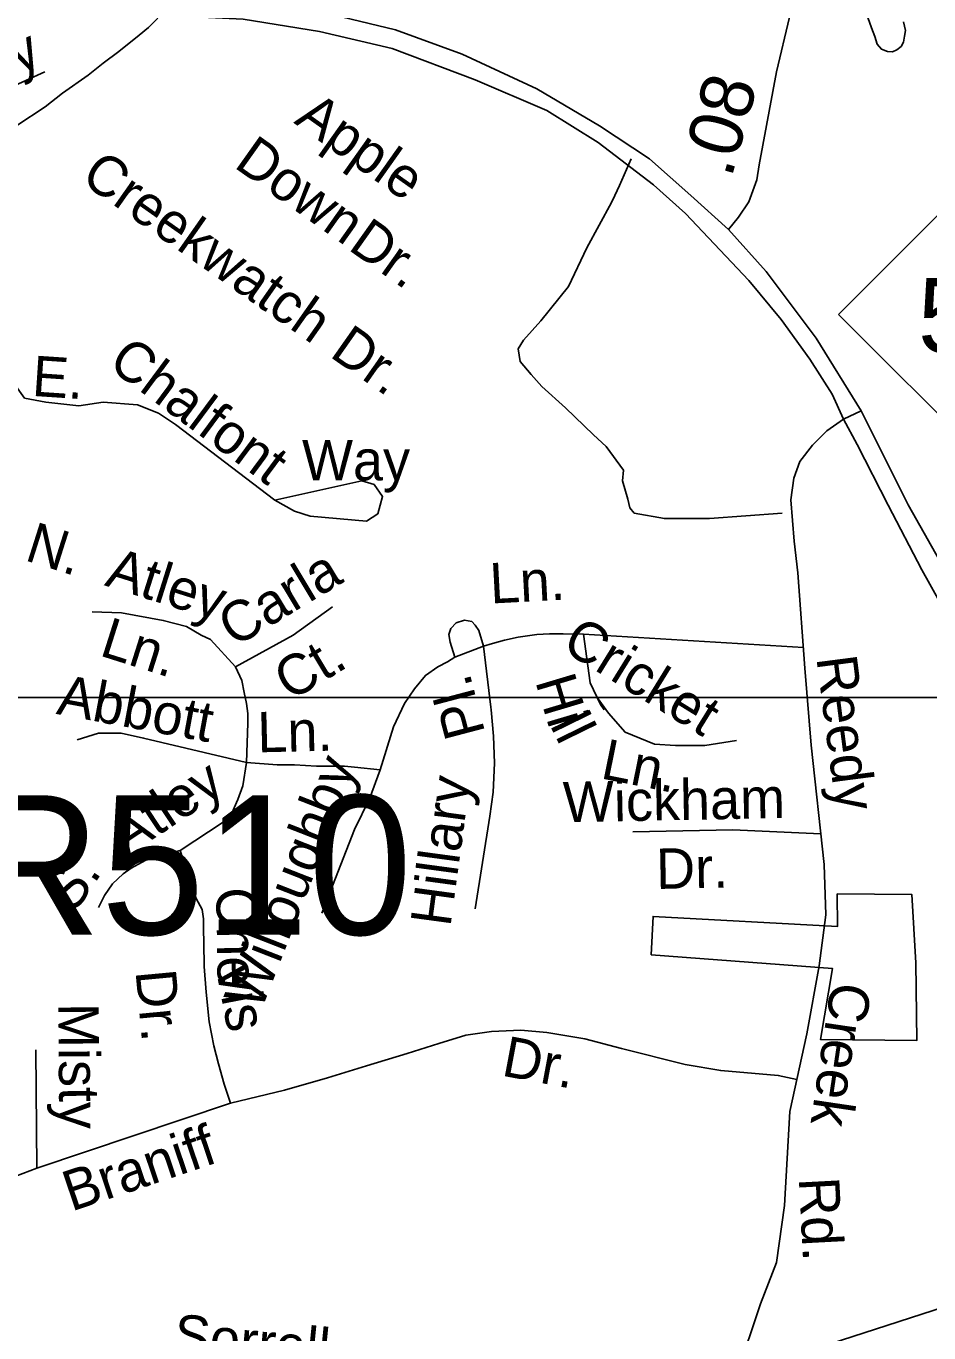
# Model space of a CAD drawing. Extents: x 2001466 to 2224147, y 644118 to 847247.
# Drawn here: x 2067236 to 2069359, y 744113 to 747188 of the extents above; entities that cross this region are included whole.
import ezdxf

# ---------------------------------------------------------------- set-up
doc = ezdxf.new("R2010")
doc.units = 0
for name, color, linetype in [('Exist Boundary Political City Limit New Hole', 7, 'Continuous'), ('Exist Hydrographic Misc Water Feature', 7, 'Continuous'), ('Exist Road Non-System Type 51', 7, 'Continuous'), ('Exist Road Non-System Type 51 Label', 7, 'Continuous'), ('Exist Road Primary NC Shield CELL', 7, 'Continuous'), ('Exist Road Primary NC Shield Number Label', 7, 'Continuous'), ('Exist Road Primary NC UnDivided 4 Lane Attributed', 7, 'Continuous'), ('Exist Road Primary US Structure RailRoad Number Label', 7, 'Continuous'), ('Exist Road Secondary Mileage Hundredths English Label', 7, 'Continuous'), ('Exist Road Secondary Type 51 Attributed', 7, 'Continuous'), ('Map Preparation Boundary City Limit Buffer Line', 7, 'Continuous'), ('Map Preparation Inset Cut Line', 7, 'Continuous')]:
    doc.layers.add(name, color=color, linetype=linetype)

msp = doc.modelspace()

# ---------------------------------------------------------------- linework, layer by layer
at = {"layer": 'Exist Boundary Political City Limit New Hole'}
msp.add_lwpolyline([(2069143.2, 745146.1), (2069144.2, 745069.1), (2068710.6, 745093), (2068706.2, 745002.6), (2069132.4, 744970.5), (2069104.1, 744803.4), (2069330.6, 744800.6), (2069328.2, 744983.6), (2069318.9, 745144.6), (2069143.2, 745146.1)], dxfattribs=at)
at = {"layer": 'Exist Hydrographic Misc Water Feature'}
for points in [[(2067545.9, 747206.8), (2067524.2, 747184.5), (2067502.2, 747166.7), (2067454.2, 747128.5), (2067417.9, 747100.4), (2067382.3, 747072.5), (2067322.2, 747030.5), (2067280.8, 746998.3), (2067214.7, 746953.9)], [(2069215.4, 747208), (2069223.8, 747184), (2069231.8, 747163.7), (2069237.8, 747145.8), (2069247.6, 747133.7), (2069261.6, 747128), (2069273.9, 747127.7), (2069283.9, 747131.9), (2069293.8, 747140.1), (2069299.7, 747150.2), (2069301.6, 747164.1), (2069304, 747177.9), (2069299.7, 747198.1)]]:
    msp.add_lwpolyline(points, dxfattribs=at)
at = {"layer": 'Exist Road Non-System Type 51'}
for p, q in [((2068659.4, 746875.5), (2068631.3, 746812.9)), ((2068631.3, 746812.9), (2068620.8, 746789.7)), ((2068546.9, 745757.4), (2069063.9, 745725.6)), ((2068244.5, 745703.2), (2068311.7, 745729.2)), ((2067261.6, 744500.4), (2067259, 744778.6)), ((2067261.6, 744500.4), (2067716.8, 744653.8))]:
    msp.add_line(p, q, dxfattribs=at)
for points in [[(2066798, 747026.2), (2066917, 747022.8), (2066985, 747005.8), (2067032.6, 746988.8), (2067100.6, 746999), (2067280.7, 747080.6)], [(2068620.8, 746789.7), (2068613.2, 746772.7), (2068555.1, 746666.5), (2068512.1, 746575.4), (2068446.3, 746494.5), (2068405.9, 746448.9), (2068393.2, 746428.7), (2068398.3, 746398.4), (2068423.6, 746368), (2068448.9, 746340.2), (2068504.5, 746289.6), (2068570.2, 746226.3), (2068600.6, 746198.5), (2068641, 746142.9), (2068638.5, 746117.6), (2068651.1, 746074.6), (2068656.2, 746054.3), (2068666.3, 746041.7), (2068737.1, 746029), (2068843.3, 746029), (2069014.3, 746041.7)], [(2067171.9, 746417.3), (2067207.4, 746347.8), (2067232.7, 746312.3), (2067282.4, 746302.7)], [(2067282.4, 746302.7), (2067360.2, 746294.1), (2067417.8, 746302.7), (2067498.5, 746296.9), (2067547.4, 746276.8), (2067587.8, 746250.8), (2067821.1, 746072.1), (2067867.2, 746046.2), (2067904.6, 746034.6), (2068037.1, 746023.1), (2068063, 746040.4), (2068074.6, 746080.8), (2068054.4, 746109.6), (2068025.6, 746118.2), (2067821.1, 746072.1)], [(2069158.6, 746262.9), (2069199.9, 746283)], [(2068907.4, 744014.9), (2068963.5, 744181.2), (2069001, 744278.1), (2069019.8, 744412.5), (2069032.1, 744634.1), (2069072.4, 744816.8), (2069101.3, 744976.3), (2069116.6, 745096.6), (2069112.6, 745215), (2069082, 745496), (2069067.5, 745676.8), (2069050.6, 745901.4), (2069042.6, 745976.1), (2069034.2, 746072.9), (2069041.7, 746124.3), (2069055.7, 746163.5), (2069085.5, 746201.9), (2069119.2, 746235.5), (2069158.6, 746262.9)], [(2067728.9, 745680.1), (2067864.3, 745755.1), (2067956.5, 745821.4)], [(2067391.9, 745809.8), (2067461, 745806.9), (2067559, 745789.6), (2067613.7, 745775.2), (2067648.2, 745755.1), (2067670, 745744.3), (2067728.9, 745680.1)], [(2068311.7, 745729.2), (2068300.6, 745765.7), (2068292.6, 745778.6), (2068284.6, 745786.6), (2068266.9, 745789.8), (2068247.7, 745783.4), (2068234.9, 745770.5), (2068230.1, 745756.1), (2068233.3, 745738.5), (2068244.5, 745703.2)], [(2068311.7, 745729.2), (2068332.7, 745735.3), (2068361.6, 745743.3), (2068393.6, 745749.7), (2068436.9, 745756.1), (2068467.4, 745757.7), (2068499.5, 745757.7), (2068546.9, 745757.4)], [(2068546.9, 745757.4), (2068562.4, 745642.3), (2068587.3, 745591.5), (2068595.8, 745579.4)], [(2068311.7, 745729.2), (2068328.9, 745585), (2068329.5, 745579.4)], [(2068126.4, 745593.6), (2068149.4, 745628.2), (2068175.4, 745659.9), (2068204.2, 745680.1), (2068227.2, 745691.6), (2068244.5, 745703.2)], [(2067728.9, 745680.1), (2067743.3, 745648.4), (2067749.1, 745619.6)], [(2067749.1, 745619.6), (2067754.8, 745593.6), (2067757.7, 745570.6), (2067757.7, 745547.5), (2067754.8, 745455.3)], [(2068579.4, 745607.9), (2068605.5, 745570.8), (2068644.9, 745526.8), (2068714, 745497.9), (2068763, 745495.1), (2068803.3, 745495.1), (2068832.1, 745495.1), (2068907, 745506.6)], [(2068068.8, 745438), (2068100.5, 745538.9), (2068126.4, 745593.6)], [(2068329.5, 745579.4), (2068335.7, 745516.8), (2068337.4, 745453.7), (2068334.3, 745385.6), (2068326.6, 745328.7), (2068292.1, 745110.8)], [(2067356.2, 745508.1), (2067406.8, 745524.2), (2067459.8, 745524.2), (2067512.7, 745512.7), (2067754.8, 745455.3)], [(2067598.3, 745248.1), (2067699.6, 745314.8), (2067720.3, 745335.6), (2067734.1, 745367.8), (2067745.6, 745400), (2067754.8, 745455.3)], [(2067754.8, 745455.3), (2067826.8, 745449.5), (2067867.2, 745449.5), (2067919, 745446.6), (2067985.3, 745446.6), (2068008.3, 745443.8), (2068068.8, 745438)], [(2068068.8, 745438), (2068043.7, 745369.3), (2068008.4, 745297.1), (2067931.7, 745100.5)], [(2068663.3, 745292.2), (2068898.1, 745296.8), (2069104.7, 745287.3)], [(2067406.2, 745114.1), (2067420.8, 745141.8), (2067439.4, 745169.8), (2067464.7, 745192.8), (2067483.2, 745206.6), (2067517.7, 745225), (2067598.3, 745248.1)], [(2067716.8, 744653.8), (2067701.7, 744698.1), (2067688.7, 744746.3), (2067677.5, 744788.6), (2067666.7, 744844.8), (2067660.1, 744914.9), (2067655.4, 744975), (2067654.5, 745031), (2067653.2, 745063.1), (2067653.7, 745087.1), (2067650.1, 745109.1), (2067636.6, 745135.4), (2067623.6, 745169.8), (2067598.3, 745248.1)], [(2067716.8, 744653.8), (2067844.1, 744684), (2067944.9, 744712.8), (2068037.1, 744741.6), (2068132.2, 744770.4), (2068207.1, 744793.5), (2068270.4, 744813.7), (2068330.9, 744822.3), (2068400, 744825.2), (2068460.5, 744819.4), (2068549.8, 744805), (2068636.2, 744782), (2068786, 744744.5), (2068869.6, 744730.1), (2069004.9, 744718.6), (2069048.7, 744709.5)], [(2066829.2, 744528.2), (2066925.3, 744487.7), (2066996.1, 744475.1), (2067087.1, 744462.4), (2067145.3, 744464.9), (2067195.8, 744475.1), (2067261.6, 744500.4)]]:
    msp.add_lwpolyline(points, dxfattribs=at)
at = {"layer": 'Exist Road Primary NC Shield CELL'}
msp.add_lwpolyline([(2069146.7, 746509.6), (2069479.7, 746842.6), (2069812.7, 746509.6), (2069479.7, 746176.6)], close=True, dxfattribs=at)
at = {"layer": 'Exist Road Primary NC UnDivided 4 Lane Attributed'}
for points in [[(2068888.1, 746709.4), (2068799, 746789.7), (2068702.4, 746875.9), (2068584.9, 746953.2), (2068436.9, 747040.1), (2068261.5, 747122.3), (2068104.6, 747179), (2067938.9, 747219.3), (2067761.9, 747247.5), (2067486.7, 747252.3), (2067253.4, 747257.1), (2066936.4, 747270.4), (2066478.5, 747292.1), (2065968.4, 747304.2), (2065757.6, 747302.6), (2065545.2, 747289.7), (2065234.7, 747251.9), (2064880.6, 747197.1), (2064560.4, 747147.2), (2064357.5, 747124.9)], [(2064356.9, 747084.8), (2064708.5, 747135.1), (2065093.1, 747181), (2065293.4, 747216.5), (2065508.2, 747239.4), (2065960.4, 747262.8), (2066351.4, 747255.9), (2066901.8, 747232.6), (2067257.4, 747228.1), (2067746.6, 747204), (2067926, 747175), (2068097.4, 747135.5), (2068292.1, 747061.9), (2068461, 746989.4), (2068581.7, 746913.7), (2068711.8, 746814.2), (2068786.5, 746746.9), (2068936, 746589.3), (2069011.5, 746497.4), (2069078.8, 746403.9), (2069131.3, 746321.9), (2069158.6, 746262.9)], [(2069199.9, 746283), (2069093.7, 746453.6), (2068976.5, 746610.5), (2068888.1, 746709.4)], [(2070146.6, 744415.4), (2070125.4, 744532.6), (2070048.3, 744693.2), (2069955.1, 744874.5), (2069827.7, 745105.4), (2069652.6, 745431.1), (2069543.1, 745649.1), (2069310.2, 746061.7), (2069199.9, 746283)], [(2069158.6, 746262.9), (2069190.8, 746203.2), (2069263.6, 746060.8), (2069342.7, 745908.2), (2069452.3, 745711.6), (2069507.9, 745601), (2069601.2, 745435.9), (2069675.8, 745295.8), (2069751.7, 745153.8), (2069833.2, 744992.1), (2069950.1, 744781), (2070038.2, 744612.9), (2070099.7, 744480.4), (2070146.6, 744415.4)]]:
    msp.add_lwpolyline(points, dxfattribs=at)
at = {"layer": 'Exist Road Secondary Type 51 Attributed'}
for points in [[(2068888.1, 746709.4), (2068911.4, 746738.3), (2068936.1, 746774.7), (2068954.3, 746826.4), (2068960.2, 746861.7), (2069000.4, 747080.7), (2069031, 747208.8)], [(2068907.4, 744014.9), (2069098.1, 744077.7), (2069613.8, 744244.4), (2069975.1, 744359.1), (2070146.6, 744415.4)]]:
    msp.add_lwpolyline(points, dxfattribs=at)
at = {"layer": 'Map Preparation Boundary City Limit Buffer Line'}
msp.add_lwpolyline([(2069143.2, 745146.1), (2069144.2, 745069.1), (2068710.6, 745093), (2068706.2, 745002.6), (2069132.4, 744970.5), (2069104.1, 744803.4), (2069330.6, 744800.6), (2069328.2, 744983.6), (2069318.9, 745144.6), (2069143.2, 745146.1)], dxfattribs=at)
at = {"layer": 'Map Preparation Inset Cut Line'}
for p, q in [((2067734.6, 745607.9), (2067092.4, 745607.9)), ((2068095, 745607.9), (2067734.6, 745607.9)), ((2068313.1, 745607.9), (2068095, 745607.9)), ((2068579.4, 745607.9), (2068313.1, 745607.9)), ((2069020.9, 745607.9), (2068579.4, 745607.9)), ((2069061.1, 745607.9), (2069020.9, 745607.9)), ((2069423.9, 745607.9), (2069061.1, 745607.9))]:
    msp.add_line(p, q, dxfattribs=at)

# ---------------------------------------------------------------- texts
at = {"layer": 'Exist Road Non-System Type 51 Label'}
for s, rotation, p in [('Alley', 24.4356, (2067026.7, 746985.6)), ('Apple', 324.6931, (2067864, 746960.9)), ('Down', 324.6931, (2067722.3, 746857.5)), ('Creekwatch', 324.9437, (2067361.3, 746823.2)), ('Dr.', 324.6931, (2067990.8, 746663.8)), ('Dr.', 324.9437, (2067947.3, 746412)), ('Chalfont', 323.4587, (2067425.4, 746386.9)), ('E. ', 356.1843, (2067248.7, 746318)), ('N.  Atley', 342.4391, (2067230.3, 745931.9)), ('Carla', 31.0003, (2067725.8, 745724.7)), ('Ln.', 3.0141, (2068328.9, 745829.1)), ('Ln.', 342.4391, (2067406.1, 745707.7)), ('Cricket', 328.3018, (2068492.1, 745722.3)), ('Ct.', 31.0003, (2067857.4, 745598.3)), ('Reedy', 277.3889, (2069094.3, 745701.5)), ('Hi', 286.6708, (2068433, 745646.5)), ('Abbott', 349.4852, (2067305.2, 745569.6)), ('Pl.', 104.7389, (2068316.3, 745525.2)), ('Ln.', 1.319, (2067781.1, 745478.9)), ('ll', 296.1103, (2068467.4, 745543)), ('Ln.', 348.6424, (2068584.6, 745418.3)), ('Atley', 33.3939, (2067472.6, 745233.4)), ('Willoughby', 68.6922, (2067788.4, 744868.4)), ('Hillary', 82.2926, (2068233.9, 745066.7)), ('Wickham', 1.1234, (2068499.5, 745314.3)), ('Dr.', 1.1234, (2068718.5, 745157.4)), ('S. ', 56.2576, (2067349.3, 745097)), ('Che', 270.8724, (2067683.2, 745160.8)), ('Dr.', 275.3474, (2067493.4, 744963.9)), ('vis', 280.9256, (2067682.4, 744969)), ('Creek', 261.5629, (2069130.6, 744941.7)), ('Misty', 270.5205, (2067312, 744888.7)), ('Dr.', 349.3663, (2068351.8, 744718.7)), ('Braniff', 18.622, (2067342.7, 744397.8)), ('Rd.', 273.0119, (2069053.1, 744477.1)), ('Sorrell', 354.2986, (2067580.2, 744063.4))]:
    msp.add_text(s, height=95, rotation=rotation, dxfattribs=at).set_placement(p)
msp.add_text('Way', height=95, dxfattribs=at).set_placement((2067885.1, 746118.9))
at = {"layer": 'Exist Road Primary NC Shield Number Label'}
msp.add_text('54', height=175, dxfattribs=at).set_placement((2069333.8, 746419.9))
at = {"layer": 'Exist Road Primary US Structure RailRoad Number Label'}
msp.add_text('R510', height=328.08, dxfattribs=at).set_placement((2067095.1, 745050))
at = {"layer": 'Exist Road Secondary Mileage Hundredths English Label'}
msp.add_text('.08', height=125, rotation=74.3862, dxfattribs=at).set_placement((2068894.5, 746828))

doc.saveas('drawing.dxf')
